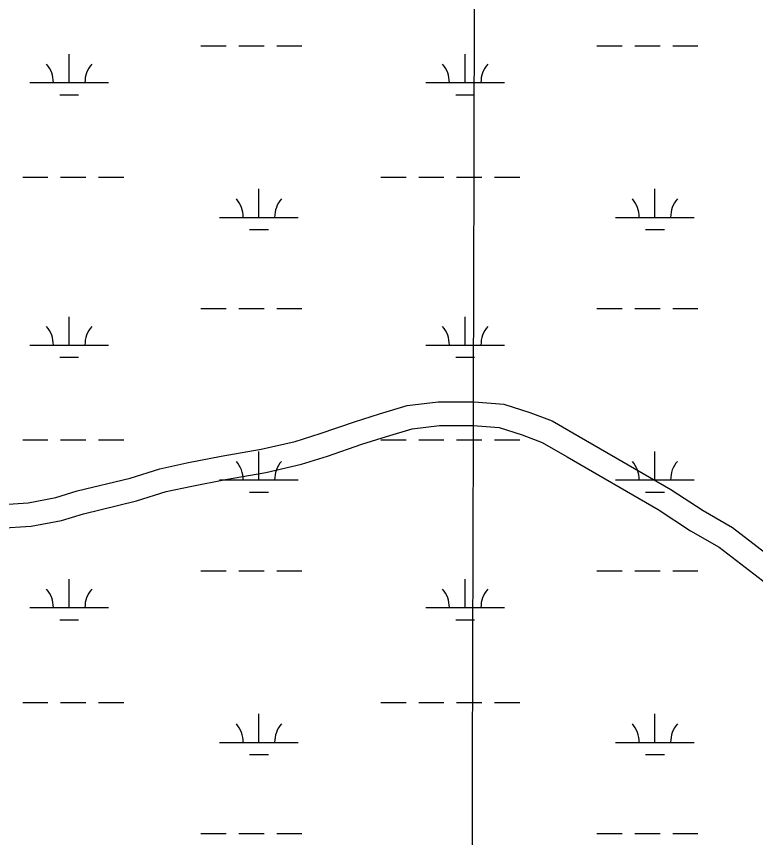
# Model space of a CAD drawing. Extents: x 3161564 to 3199464, y 849354 to 874788.
# Drawn here: x 3186123 to 3187060, y 861538 to 862579 of the extents above; entities that cross this region are included whole.
import ezdxf

# ---------------------------------------------------------------- set-up
doc = ezdxf.new("R2010")
doc.units = 0
for name, color, linetype in [('V-GRID-MAJR', 7, 'Continuous'), ('V-ROAD-CNTR', 7, 'Continuous'), ('V-WETL-SWMP', 7, 'Continuous')]:
    doc.layers.add(name, color=color, linetype=linetype)

msp = doc.modelspace()

# ---------------------------------------------------------------- linework, layer by layer
at = {"layer": 'V-GRID-MAJR'}
msp.add_spline([(3186683.235, 854762.214), (3186699.099, 860821.649), (3186714.971, 866884.169), (3186730.843, 872946.731), (3186730.8510000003, 872949.773)], degree=3, dxfattribs=at)
at = {"layer": 'V-ROAD-CNTR'}
for points in [[(3186099.299764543, 861959.9010526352), (3186137.9186873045, 861962.346047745), (3186172.8556174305, 861968.8860346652), (3186199.888563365, 861977.392017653), (3186267.286428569, 861993.6259851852), (3186304.950353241, 862005.4739614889), (3186339.168284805, 862012.9429465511), (3186382.468198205, 862021.2669299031), (3186433.169096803, 862030.236911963), (3186476.405010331, 862040.1198921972), (3186507.848947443, 862050.0118724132), (3186551.6738597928, 862064.9688424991), (3186583.2947965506, 862074.916822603), (3186618.519726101, 862085.6948010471), (3186657.714647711, 862090.2707918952), (3186703.0655570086, 862090.048792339), (3186740.6384818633, 862087.2547979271), (3186773.8664154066, 862076.8118188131), (3186802.298358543, 862065.9828404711), (3186836.190290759, 862046.476879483), (3186952.3960583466, 861979.1970140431), (3186993.292976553, 861952.3170678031), (3187030.536902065, 861930.872110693), (3187119.1537248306, 861862.9972464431)], [(3186101.143760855, 861929.9571125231), (3186141.6406798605, 861932.522107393), (3186180.1436028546, 861939.730092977), (3186207.9125473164, 861948.466075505), (3186275.310412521, 861964.7000430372), (3186312.6663378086, 861976.4520195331), (3186345.200272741, 861983.5530053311), (3186387.9141873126, 861991.7649889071), (3186439.129084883, 862000.824970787), (3186484.2609946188, 862011.1419501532), (3186517.196928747, 862021.5039294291), (3186561.021841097, 862036.4608995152), (3186592.184778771, 862046.2648799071), (3186624.697713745, 862056.2128600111), (3186659.3866443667, 862060.2628519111), (3186701.877559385, 862060.0548523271), (3186734.9544932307, 862057.5948572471), (3186764.0204350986, 862048.4598755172), (3186789.396384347, 862038.7948948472), (3186821.192320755, 862020.4949314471), (3186936.628089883, 861953.661065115), (3186977.555008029, 861926.761118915), (3187013.858935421, 861905.8581607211), (3187101.651759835, 861838.6132952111)]]:
    msp.add_lwpolyline(points, dxfattribs=at)
at = {"layer": 'V-WETL-SWMP'}
for p, q in [((3186356.956576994, 862541.2442722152), (3186388.956576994, 862541.2442722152)), ((3186404.956576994, 862541.2442722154), (3186436.956576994, 862541.2442722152)), ((3186452.956576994, 862541.2442722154), (3186484.956576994, 862541.2442722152)), ((3186858.864576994, 862541.2442722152), (3186890.864576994, 862541.2442722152)), ((3186906.864576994, 862541.2442722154), (3186938.864576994, 862541.2442722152)), ((3186954.864576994, 862541.2442722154), (3186986.864576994, 862541.2442722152)), ((3186189.892576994, 862494.8142722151), (3186189.892576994, 862530.8142722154)), ((3186691.800576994, 862494.8142722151), (3186691.800576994, 862530.8142722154)), ((3186139.892576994, 862494.8142722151), (3186239.892576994, 862494.8142722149)), ((3186641.800576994, 862494.8142722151), (3186741.800576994, 862494.8142722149)), ((3186177.892576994, 862479.3832722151), (3186201.8925769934, 862479.3832722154)), ((3186679.800576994, 862479.3832722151), (3186703.8005769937, 862479.3832722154)), ((3186131.048576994, 862374.7432722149), (3186163.048576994, 862374.7432722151)), ((3186179.048576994, 862374.7432722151), (3186211.048576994, 862374.7432722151)), ((3186227.048576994, 862374.7432722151), (3186259.048576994, 862374.7432722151)), ((3186584.956576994, 862374.7432722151), (3186616.956576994, 862374.7432722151)), ((3186632.956576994, 862374.7432722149), (3186664.956576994, 862374.7432722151)), ((3186680.956576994, 862374.7432722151), (3186712.956576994, 862374.7432722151)), ((3186728.956576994, 862374.7432722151), (3186760.956576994, 862374.7432722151)), ((3186430.364576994, 862324.0012722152), (3186430.364576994, 862360.0012722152)), ((3186932.272576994, 862324.0012722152), (3186932.272576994, 862360.0012722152)), ((3186380.364576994, 862324.0012722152), (3186480.364576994, 862324.0012722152)), ((3186882.272576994, 862324.0012722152), (3186982.272576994, 862324.0012722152)), ((3186418.364576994, 862308.5702722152), (3186442.3645769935, 862308.5702722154)), ((3186920.272576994, 862308.5702722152), (3186944.2725769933, 862308.5702722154)), ((3186356.956576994, 862208.5692722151), (3186388.956576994, 862208.5692722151)), ((3186404.956576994, 862208.5692722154), (3186436.956576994, 862208.5692722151)), ((3186452.956576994, 862208.5692722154), (3186484.956576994, 862208.5692722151)), ((3186858.864576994, 862208.5692722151), (3186890.864576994, 862208.5692722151)), ((3186906.864576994, 862208.5692722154), (3186938.864576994, 862208.5692722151)), ((3186954.864576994, 862208.5692722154), (3186986.864576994, 862208.5692722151)), ((3186189.892576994, 862162.1392722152), (3186189.892576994, 862198.1392722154)), ((3186691.800576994, 862162.1392722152), (3186691.800576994, 862198.1392722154)), ((3186139.892576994, 862162.1392722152), (3186239.892576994, 862162.139272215)), ((3186641.800576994, 862162.1392722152), (3186741.800576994, 862162.139272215)), ((3186177.892576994, 862146.7082722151), (3186201.8925769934, 862146.7082722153)), ((3186679.800576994, 862146.7082722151), (3186703.8005769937, 862146.7082722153)), ((3186131.048576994, 862042.068272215), (3186163.048576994, 862042.0682722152)), ((3186179.048576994, 862042.0682722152), (3186211.048576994, 862042.0682722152)), ((3186227.048576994, 862042.0682722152), (3186259.048576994, 862042.0682722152)), ((3186584.956576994, 862042.0682722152), (3186616.956576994, 862042.0682722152)), ((3186632.956576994, 862042.068272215), (3186664.956576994, 862042.0682722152)), ((3186680.956576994, 862042.0682722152), (3186712.956576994, 862042.0682722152)), ((3186728.956576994, 862042.0682722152), (3186760.956576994, 862042.0682722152)), ((3186430.364576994, 861991.3262722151), (3186430.364576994, 862027.3262722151)), ((3186932.272576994, 861991.3262722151), (3186932.272576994, 862027.3262722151)), ((3186380.364576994, 861991.3262722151), (3186480.364576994, 861991.3262722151)), ((3186882.272576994, 861991.3262722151), (3186982.272576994, 861991.3262722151)), ((3186418.364576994, 861975.8952722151), (3186442.3645769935, 861975.8952722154)), ((3186920.272576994, 861975.8952722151), (3186944.2725769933, 861975.8952722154)), ((3186356.956576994, 861875.8942722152), (3186388.956576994, 861875.8942722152)), ((3186404.956576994, 861875.8942722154), (3186436.956576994, 861875.8942722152)), ((3186452.956576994, 861875.8942722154), (3186484.956576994, 861875.8942722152)), ((3186858.864576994, 861875.8942722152), (3186890.864576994, 861875.8942722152)), ((3186906.864576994, 861875.8942722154), (3186938.864576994, 861875.8942722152)), ((3186954.864576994, 861875.8942722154), (3186986.864576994, 861875.8942722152)), ((3186189.892576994, 861829.4642722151), (3186189.892576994, 861865.4642722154)), ((3186691.800576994, 861829.4642722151), (3186691.800576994, 861865.4642722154)), ((3186139.892576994, 861829.4642722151), (3186239.892576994, 861829.4642722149)), ((3186641.800576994, 861829.4642722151), (3186741.800576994, 861829.4642722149)), ((3186177.892576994, 861814.0332722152), (3186201.8925769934, 861814.0332722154)), ((3186679.800576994, 861814.0332722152), (3186703.8005769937, 861814.0332722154)), ((3186131.048576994, 861709.3932722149), (3186163.048576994, 861709.3932722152)), ((3186179.048576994, 861709.3932722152), (3186211.048576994, 861709.3932722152)), ((3186227.048576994, 861709.3932722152), (3186259.048576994, 861709.3932722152)), ((3186584.956576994, 861709.3932722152), (3186616.956576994, 861709.3932722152)), ((3186632.956576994, 861709.3932722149), (3186664.956576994, 861709.3932722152)), ((3186680.956576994, 861709.3932722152), (3186712.956576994, 861709.3932722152)), ((3186728.956576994, 861709.3932722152), (3186760.956576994, 861709.3932722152)), ((3186430.364576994, 861658.6512722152), (3186430.364576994, 861694.6512722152)), ((3186932.272576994, 861658.6512722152), (3186932.272576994, 861694.6512722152)), ((3186380.364576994, 861658.6512722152), (3186480.364576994, 861658.6512722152)), ((3186882.272576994, 861658.6512722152), (3186982.272576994, 861658.6512722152)), ((3186418.364576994, 861643.2202722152), (3186442.3645769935, 861643.2202722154)), ((3186920.272576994, 861643.2202722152), (3186944.2725769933, 861643.2202722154)), ((3186356.956576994, 861543.2192722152), (3186388.956576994, 861543.2192722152)), ((3186404.956576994, 861543.2192722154), (3186436.956576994, 861543.2192722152)), ((3186452.956576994, 861543.2192722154), (3186484.956576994, 861543.2192722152)), ((3186858.864576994, 861543.2192722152), (3186890.864576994, 861543.2192722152)), ((3186906.864576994, 861543.2192722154), (3186938.864576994, 861543.2192722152)), ((3186954.864576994, 861543.2192722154), (3186986.864576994, 861543.2192722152))]:
    msp.add_line(p, q, dxfattribs=at)
for centre, radius, start, end in [((3186134.6496408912, 862495.2890753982), 35.24628790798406, 359.2281799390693, 40.771838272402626), ((3186245.135513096, 862495.2890753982), 35.24628790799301, 139.2281769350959, 180.77183526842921), ((3186636.557640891, 862495.2890753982), 35.24628790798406, 359.2281799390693, 40.771838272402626), ((3186747.043513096, 862495.2890753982), 35.24628790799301, 139.2281769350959, 180.77183526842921), ((3186375.1216408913, 862324.4760753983), 35.24628790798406, 359.2281799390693, 40.771838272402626), ((3186485.6075130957, 862324.4760753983), 35.24628790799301, 139.2281769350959, 180.77183526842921), ((3186877.029640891, 862324.4760753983), 35.24628790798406, 359.2281799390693, 40.771838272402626), ((3186987.515513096, 862324.4760753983), 35.24628790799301, 139.2281769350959, 180.77183526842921), ((3186134.6496408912, 862162.6140753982), 35.24628790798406, 359.2281799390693, 40.771838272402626), ((3186245.135513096, 862162.6140753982), 35.24628790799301, 139.2281769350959, 180.77183526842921), ((3186636.557640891, 862162.6140753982), 35.24628790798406, 359.2281799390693, 40.771838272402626), ((3186747.043513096, 862162.6140753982), 35.24628790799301, 139.2281769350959, 180.77183526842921), ((3186375.1216408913, 861991.8010753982), 35.24628790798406, 359.2281799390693, 40.771838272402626), ((3186485.6075130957, 861991.8010753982), 35.24628790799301, 139.2281769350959, 180.77183526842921), ((3186877.029640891, 861991.8010753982), 35.24628790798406, 359.2281799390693, 40.771838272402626), ((3186987.515513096, 861991.8010753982), 35.24628790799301, 139.2281769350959, 180.77183526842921), ((3186134.6496408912, 861829.9390753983), 35.24628790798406, 359.2281799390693, 40.771838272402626), ((3186245.135513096, 861829.9390753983), 35.24628790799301, 139.2281769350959, 180.77183526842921), ((3186636.557640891, 861829.9390753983), 35.24628790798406, 359.2281799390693, 40.771838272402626), ((3186747.043513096, 861829.9390753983), 35.24628790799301, 139.2281769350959, 180.77183526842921), ((3186375.1216408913, 861659.1260753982), 35.24628790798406, 359.2281799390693, 40.771838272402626), ((3186485.6075130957, 861659.1260753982), 35.24628790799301, 139.2281769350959, 180.77183526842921), ((3186877.029640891, 861659.1260753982), 35.24628790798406, 359.2281799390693, 40.771838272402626), ((3186987.515513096, 861659.1260753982), 35.24628790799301, 139.2281769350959, 180.77183526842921)]:
    msp.add_arc(centre, radius, start, end, dxfattribs=at)

doc.saveas('drawing.dxf')
